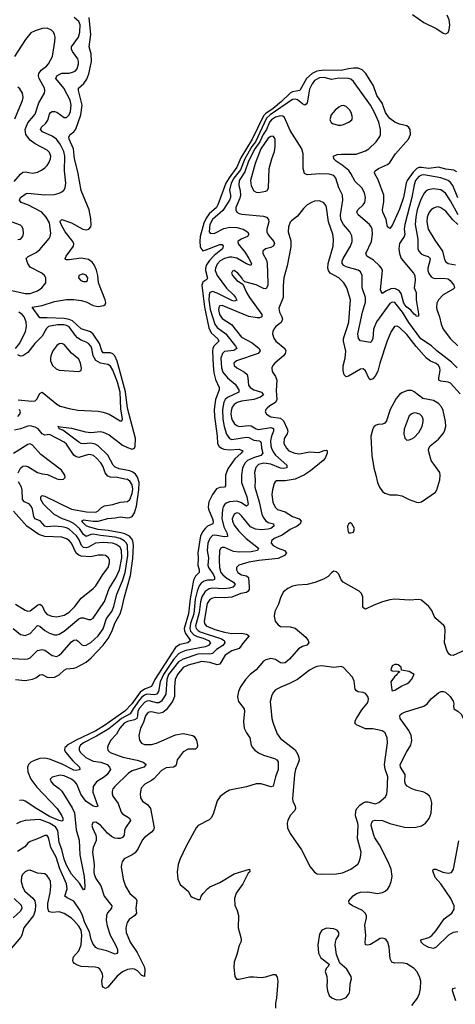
# Model space of a CAD drawing. Header units: inches. Extents: x 1771504 to 1971212, y 471788 to 643615.
# Tile 441 of 587: x 1835224 to 1838809, y 627680 to 635773. Entities that reach past the tile are written whole.
import ezdxf

# ---------------------------------------------------------------- set-up
doc = ezdxf.new("R2010")
doc.units = ezdxf.units.IN
doc.header["$MEASUREMENT"] = 0
doc.layers.add('B8632', color=7, linetype='Continuous')
doc.layers.add('B8633', color=7, linetype='Continuous')

msp = doc.modelspace()

# ---------------------------------------------------------------- linework, layer by layer
at = {"layer": 'B8632', "color": 5}
for points, elevation in [([(1836243.8, 630000), (1836242.9, 629997.1), (1836217.3, 629950), (1836205.8, 629890), (1836209.2, 629850), (1836226.3, 629826.3), (1836250, 629816.8), (1836310, 629816.8), (1836350, 629825.7), (1836505.5, 629894.5), (1836570, 629907.1), (1836648, 629890), (1836660.7, 629880.7), (1836678.5, 629850), (1836686.3, 629810), (1836683.8, 629790), (1836670, 629777.6), (1836610, 629776.5), (1836570, 629754.2), (1836519.7, 629690), (1836511, 629649), (1836502.8, 629637.2), (1836489.3, 629630.7), (1836430, 629624.8), (1836390, 629602.4), (1836327.1, 629532.9), (1836310, 629519.3), (1836254.4, 629490), (1836224.5, 629455.5), (1836214.9, 629410), (1836218, 629378), (1836235.5, 629350), (1836279.2, 629319.2), (1836300.7, 629290), (1836330.2, 629130), (1836326.1, 629113.9), (1836310, 629096.1), (1836250, 629052.2), (1836231.5, 629030), (1836200.1, 628959.9), (1836174.8, 628925.2), (1836150, 628907.6), (1836085, 628875), (1836067.5, 628852.5), (1836060.8, 628830), (1836059.6, 628810), (1836076.5, 628710), (1836095.5, 628650), (1836130, 628590.3), (1836181.1, 628550), (1836187.7, 628530), (1836180.9, 628470), (1836184.1, 628430), (1836172.4, 628410), (1836123.6, 628376.4), (1836108.2, 628351.8), (1836098, 628310), (1836100.2, 628270), (1836131.8, 628190), (1836190, 628105.5), (1836249.6, 627990), (1836253.3, 627966.6), (1836251.7, 627910), (1836230, 627916.9), (1836194.5, 627954.5), (1836170, 627967.9), (1836149, 627971), (1836110, 627966.4), (1836070, 627946.5), (1836027.3, 627912.7), (1835950, 627820.2), (1835930, 627810.7), (1835910, 627821.6), (1835904.7, 627830), (1835899.6, 627870), (1835907.5, 627910), (1835906.3, 627930), (1835884, 627970), (1835870, 627979.8), (1835846.3, 627986.3), (1835730, 627992.1), (1835701, 628001), (1835676.3, 628016.3), (1835664.5, 628030), (1835661.8, 628041.8), (1835665.8, 628070), (1835710, 628119), (1835729.9, 628170.1), (1835736.3, 628250), (1835729, 628290), (1835710, 628321.9), (1835670, 628369.1), (1835650, 628387.3), (1835590, 628427.2), (1835550, 628441.3), (1835490, 628435.7), (1835470, 628439.2), (1835464.5, 628444.5), (1835454.5, 628470), (1835455.3, 628510), (1835475.7, 628595.7), (1835480.3, 628650), (1835476.8, 628690), (1835469.7, 628710), (1835450, 628735.6), (1835430, 628752), (1835370, 628758.4), (1835310, 628782.4), (1835290, 628781.3), (1835270, 628769.6), (1835250, 628749.6), (1835239, 628730), (1835235.8, 628690), (1835250, 628641.6), (1835266.7, 628610), (1835332.7, 628552.7), (1835348.2, 628530), (1835354.1, 628494.1), (1835351.8, 628450), (1835337.1, 628410), (1835257.8, 628310), (1835242.8, 628250), (1835231.7, 628230), (1835093.3, 628066.8)], 380), ([(1836025, 630000), (1835956.5, 629943.5), (1835856.7, 629883.3), (1835747.8, 629830), (1835724.1, 629810), (1835712.4, 629790), (1835713.5, 629770), (1835724.3, 629750), (1835767.7, 629710), (1835830, 629678.1), (1835890.5, 629670), (1835942.6, 629650), (1835962.4, 629630), (1835970.4, 629610), (1835945.2, 629570), (1835923.2, 629550), (1835856.9, 629510), (1835828.8, 629470), (1835825, 629425), (1835868.4, 629310), (1835850, 629302.6), (1835830, 629308.8), (1835769.6, 629349.6), (1835727.6, 629407.6), (1835694.7, 629490), (1835677.3, 629510), (1835650, 629530.3), (1835590, 629558.1), (1835556.5, 629563.5), (1835492.3, 629547.7), (1835475.5, 629530), (1835482.4, 629510), (1835500.4, 629490), (1835550, 629454.3), (1835570, 629431.5), (1835656.4, 629296.4), (1835674, 629254), (1835690, 629115.5), (1835712.4, 629030), (1835719.7, 628910), (1835754.3, 628730), (1835760.3, 628650), (1835756.4, 628623.6), (1835750, 628620.9), (1835716.5, 628676.5), (1835650, 628749.1), (1835610, 628822.9), (1835590, 628873.8), (1835571.8, 628951.8), (1835547.9, 629010), (1835536.9, 629110), (1835518.2, 629138.2), (1835469.2, 629170), (1835390, 629199.7), (1835270, 629190.7), (1835230, 629180.3), (1835197.5, 629162.5)], 340), ([(1836100.5, 630000), (1836083.1, 629990), (1836047.3, 629950), (1836020.3, 629899.7), (1835974.4, 629850), (1835952.4, 629810), (1835946.7, 629790), (1835950.2, 629770), (1835969.1, 629749.1), (1836072.2, 629712.2), (1836190, 629688.1), (1836240.5, 629670), (1836264.4, 629650), (1836245.7, 629630), (1836150, 629598.2), (1836120.5, 629579.5), (1836006.4, 629470), (1835991.1, 629450), (1835984.2, 629430), (1835984.2, 629410), (1835991.3, 629390), (1836035.6, 629330), (1836058.5, 629258.5), (1836070, 629244.7), (1836127.2, 629210), (1836134.7, 629190), (1836093.5, 629130), (1836086.2, 629110), (1836082.6, 629070), (1836070, 629051.1), (1836050, 629043.4), (1836030, 629042.2), (1836006.2, 629046.2), (1835979.2, 629059.3), (1835946.8, 629086.8), (1835890, 629151.5), (1835850, 629176.9), (1835826.6, 629173.4), (1835818.7, 629150), (1835822.7, 629130), (1835851, 629071), (1835854.2, 629050), (1835852.4, 629027.6), (1835830, 628969.4), (1835822.5, 628930), (1835837.3, 628830), (1835833.4, 628770), (1835836.3, 628750), (1835850, 628714.9), (1835892.8, 628652.8), (1835920.2, 628570), (1835982, 628490), (1835979.1, 628470), (1835947.8, 628432.2), (1835937.5, 628410), (1835935.9, 628370), (1835944.4, 628324.4), (1835967.5, 628247.5), (1836013.3, 628170), (1836029, 628130), (1836030, 628105.2), (1836022.8, 628097.2), (1836010, 628093), (1835941.2, 628121.2), (1835870, 628136.8), (1835850, 628146.9), (1835830, 628175.3), (1835812.6, 628212.6), (1835797.1, 628277.1), (1835760.2, 628350), (1835740.9, 628410), (1835722, 628450), (1835670, 628528.1), (1835614.7, 628554.7), (1835595.1, 628570), (1835614.2, 628630), (1835607.9, 628670), (1835554.9, 628794.9), (1835522.9, 628890), (1835479.4, 628970), (1835461.1, 629050), (1835450, 629067.1), (1835430, 629067.7), (1835370, 629039.4), (1835310, 629019.3), (1835290, 629004), (1835266.2, 628973.8), (1835204.8, 628935.2)], 360), ([(1835961.4, 630000), (1835930, 629978.1), (1835850, 629928.6), (1835687.9, 629852.1), (1835614.8, 629810), (1835602.4, 629797.6), (1835596, 629790), (1835593.8, 629770), (1835603.9, 629750), (1835661.4, 629681.4), (1835716.1, 629630), (1835718.4, 629610), (1835713.9, 629606.1), (1835690, 629601.1), (1835670, 629605.2), (1835573.8, 629653.8), (1835470, 629694.4), (1835430, 629702.9), (1835390, 629700.6), (1835352.5, 629687.5), (1835316.5, 629670), (1835295.8, 629650), (1835288.4, 629630), (1835290.8, 629590), (1835315.7, 629530), (1835364.1, 629464.1), (1835532.7, 629290), (1835570.9, 629230), (1835578.9, 629210), (1835578.7, 629190), (1835570, 629185.5), (1835550, 629191.6), (1835470, 629224.4), (1835366, 629286), (1835270, 629350.9), (1835250, 629359.5), (1835223.7, 629356.3)], 320), ([(1837065.9, 630000), (1837070.9, 629950.9), (1837090, 629910.4), (1837117.7, 629870), (1837130.2, 629810), (1837139.6, 629790), (1837158, 629770), (1837190, 629746.3), (1837230, 629726.9), (1837320.4, 629700.4), (1837339.5, 629690), (1837352.2, 629672.2), (1837352.1, 629610), (1837328.4, 629550), (1837310, 629473.2), (1837290, 629468.2), (1837210, 629493.2), (1837170, 629493.4), (1837090, 629468.8), (1836950, 629439), (1836918.1, 629421.9), (1836873, 629387), (1836848.7, 629351.3), (1836819.7, 629250), (1836803.4, 629216.6), (1836782.9, 629197.1), (1836692.4, 629150), (1836676.9, 629130), (1836590, 628975.6), (1836542, 628870), (1836528, 628830), (1836518.9, 628770), (1836524.9, 628710), (1836544.5, 628664.5), (1836611, 628610), (1836632, 628570), (1836642, 628562), (1836690, 628542), (1836710, 628542), (1836718, 628570), (1836733.2, 628590), (1836769.4, 628630), (1836790, 628645.5), (1836870, 628682), (1836990, 628752), (1837114, 628790), (1837118, 628770), (1837103, 628757), (1837060.2, 628670), (1837006.6, 628593.4), (1836992.8, 628550), (1836994.9, 628494.9), (1837014.6, 628450), (1837024.7, 628410), (1837021.8, 628310), (1837044.4, 628230), (1837046, 628210), (1837043.1, 628190), (1837030, 628164), (1837012.2, 628090), (1836990, 628028), (1836985.3, 627985.3), (1836994.8, 627910), (1837007.3, 627887.3), (1837030, 627886), (1837114.6, 627905.4), (1837150, 627906.8), (1837210, 627900.7), (1837250, 627905.5), (1837310, 627926.4), (1837330, 627925.5), (1837342.7, 627902.8), (1837347.7, 627870), (1837338.4, 627730), (1837328.2, 627690), (1837330.4, 627650)], 420), ([(1837307, 630000), (1837314.2, 629974.2), (1837343.1, 629903.1), (1837370, 629864.6), (1837490, 629773.1), (1837513.4, 629733.4), (1837520.7, 629710), (1837522.8, 629690), (1837518, 629670), (1837494, 629610), (1837484.5, 629570), (1837470.2, 629370), (1837471.3, 629350), (1837490.2, 629310), (1837493, 629290), (1837486, 629270), (1837450, 629232), (1837430.3, 629190), (1837424.2, 629170), (1837429, 629130), (1837450, 629084.2), (1837544, 628950), (1837613.4, 628810), (1837650, 628766), (1837673.1, 628753.1), (1837710, 628748.8), (1837830, 628753.7), (1837879.5, 628760.5), (1837950, 628790.3), (1838006.5, 628833.5), (1838016.9, 628850), (1838029.7, 628890), (1838033.5, 628930), (1838003.9, 629043.9), (1838009.9, 629150), (1838007.9, 629170), (1837988.5, 629230), (1837990.6, 629270), (1837999.5, 629290), (1838022.6, 629317.4), (1838050, 629337.4), (1838070, 629345.4), (1838090, 629345.2), (1838150, 629328.3), (1838180, 629340), (1838234, 629386), (1838245.3, 629410), (1838249, 629431), (1838254.5, 629550), (1838231.6, 629611.6), (1838226, 629650), (1838249.8, 629830), (1838247.1, 629870), (1838241, 629890), (1838230.5, 629910.5), (1838207.2, 629927.2), (1838130, 629945.1), (1838070, 629944.7), (1837997, 629977), (1837983, 629990), (1837983.9, 630000)], 440), ([(1838450, 627670.3), (1838498, 627730), (1838515.1, 627770), (1838522.2, 627810), (1838524.2, 627870), (1838514.8, 627910), (1838492.4, 627950), (1838470, 627975.8), (1838410, 628012.8), (1838370, 628021.1), (1838310, 628018.9), (1838285.9, 628025.9), (1838274.1, 628054.1), (1838263.4, 628150), (1838252.8, 628190), (1838240.4, 628210), (1838230, 628218.8), (1838210, 628224), (1838190, 628220.2), (1838110, 628172.2), (1838090, 628166.8), (1838069.7, 628170), (1838066.3, 628190), (1838073.8, 628246.2), (1838065.2, 628330), (1838077.7, 628390), (1838076.8, 628410), (1838066, 628430), (1838046.3, 628450), (1837963.6, 628490), (1837936.3, 628510), (1837934, 628530), (1837968.6, 628571.4), (1837996.9, 628590), (1838030, 628602.5), (1838090, 628604.8), (1838169.8, 628590.3), (1838210, 628598.9), (1838230.7, 628609.3), (1838253, 628630), (1838266.6, 628650), (1838280.5, 628690), (1838288.2, 628730), (1838280.5, 628790), (1838256.4, 628850), (1838184.9, 628990), (1838147.5, 629047.5), (1838138, 629070), (1838117.3, 629150), (1838117.9, 629170), (1838130, 629188.2), (1838150, 629192.8), (1838210, 629190.1), (1838270, 629166.1), (1838390, 629136.4), (1838430, 629132.6), (1838485.1, 629134.9), (1838530, 629147.6), (1838562.7, 629170), (1838592.5, 629207.5), (1838609.8, 629250.2), (1838616.5, 629336.5), (1838608.7, 629370), (1838595.6, 629390), (1838574, 629410), (1838550, 629424.1), (1838480, 629440), (1838451.7, 629451.7), (1838413.5, 629473.5), (1838398.5, 629490), (1838394, 629510), (1838395, 629570), (1838359.1, 629630), (1838354.9, 629650), (1838406, 629754), (1838443.4, 629810), (1838450.5, 629849.5), (1838449.2, 629870), (1838445.8, 629890), (1838427, 629930), (1838376.2, 630000)], 420), ([(1838830, 628274.9), (1838790.1, 628269.9), (1838752.5, 628247.5), (1838650, 628149.9), (1838630, 628139.6), (1838590, 628147.6), (1838550, 628168.3), (1838528.2, 628190), (1838525.4, 628210), (1838590, 628230.1), (1838614.7, 628245.3), (1838650, 628285.9), (1838718.4, 628381.6), (1838780.3, 628430), (1838798.7, 628461.3), (1838799.2, 628490), (1838771.9, 628550), (1838690.3, 628670.3), (1838641.9, 628721.9), (1838622.8, 628777.2), (1838628.6, 628791.4), (1838649.9, 628790.1), (1838707, 628767), (1838750, 628758), (1838776.2, 628763.8), (1838794.9, 628790), (1838837.3, 629022.7)], 380), ([(1835177.4, 628550), (1835235.2, 628495.2), (1835241.5, 628470), (1835230, 628447), (1835169.4, 628390)], 360), ([(1838812.7, 627710), (1838784.7, 627790), (1838789.2, 627810.7), (1838810, 627815.9)], 380)]:
    msp.add_lwpolyline(points, dxfattribs=dict(at, elevation=elevation))
at = {"layer": 'B8632', "color": 5, "elevation": 440}
msp.add_lwpolyline([(1837750, 628305.2), (1837710, 628288.7), (1837690, 628258), (1837677.3, 628170), (1837682, 628102), (1837702.5, 628062.5), (1837772, 628010), (1837762, 627990), (1837744.9, 627975.1), (1837739.1, 627950), (1837750.4, 627910), (1837754.9, 627870), (1837750.6, 627830), (1837756.3, 627790), (1837770, 627752), (1837793.7, 627733.7), (1837830, 627718), (1837870, 627721), (1837910, 627737.1), (1837936, 627770), (1837941, 627790), (1837942.4, 627850), (1837955.1, 627890), (1837952.7, 627910), (1837915.1, 627970), (1837859.3, 628019.3), (1837832.3, 628090), (1837820.9, 628170), (1837822, 628190), (1837827.3, 628212.7), (1837849, 628250), (1837849, 628270), (1837835.3, 628290), (1837810, 628301.2)], close=True, dxfattribs=at)
at = {"layer": 'B8633', "color": 5}
for points, elevation in [([(1838456.5, 635816.5), (1838550, 635750.8), (1838656.2, 635696.2), (1838710, 635661.5), (1838730, 635657), (1838750, 635667.8), (1838759.6, 635690), (1838764.9, 635730), (1838757.2, 635770), (1838740.5, 635810)], 320), ([(1835110, 633557.3), (1835270, 633522.8), (1835310, 633522.6), (1835370, 633545), (1835405.1, 633570), (1835438.3, 633610), (1835438.7, 633650), (1835427.3, 633670), (1835407, 633690), (1835310, 633739.7), (1835289.8, 633770), (1835277.7, 633810), (1835294.6, 633825.4), (1835360.9, 633859.1), (1835390, 633885.2), (1835466.8, 633973.2), (1835476.1, 633990), (1835481.1, 634018.9), (1835470, 634102.6), (1835442.9, 634150), (1835405.7, 634190), (1835290, 634251.1), (1835235.1, 634270), (1835221.4, 634290), (1835229.8, 634310), (1835276, 634344), (1835290, 634347.5), (1835430, 634332.7), (1835510, 634334.9), (1835550, 634346.4), (1835570, 634357.1), (1835588.2, 634371.8), (1835598, 634390), (1835603.9, 634430), (1835592.5, 634530), (1835594.6, 634650), (1835587.7, 634690), (1835556.6, 634750), (1835525.9, 634790), (1835490, 634816.1), (1835412.4, 634850), (1835396.1, 634870), (1835404.1, 634890), (1835437.8, 634922.2), (1835454.4, 634945.6), (1835470, 634997.1), (1835477.7, 635010), (1835490, 635018.8), (1835510, 635019.3), (1835530, 635012.7), (1835590, 634969.3), (1835610, 634969.2), (1835631.4, 634990), (1835640.8, 635019.2), (1835648.5, 635070), (1835640.5, 635110), (1835586.4, 635210), (1835521.8, 635290), (1835529.8, 635310), (1835554.5, 635325.5), (1835570, 635331.9), (1835630, 635333.8), (1835659.5, 635340.5), (1835679.8, 635350), (1835697, 635370), (1835709, 635410), (1835708.1, 635430), (1835701.8, 635450), (1835658.8, 635510), (1835650.5, 635530), (1835651.6, 635550), (1835707.5, 635630), (1835718.6, 635670), (1835721.6, 635730), (1835710, 635756.8), (1835673.1, 635790)], 340), ([(1835190, 630350.1), (1835270, 630340.4), (1835328.3, 630351.7), (1835355.6, 630364.4), (1835390.8, 630389.2), (1835410, 630391.3), (1835450, 630370.2), (1835466.8, 630366.8), (1835510, 630369.5), (1835550, 630389.4), (1835590, 630426.8), (1835610, 630437.7), (1835670, 630441.9), (1835690, 630447.6), (1835770, 630493.4), (1835812.6, 630527.4), (1835910, 630632.9), (1835952.6, 630687.4), (1835986.2, 630750), (1836007.7, 630812.3), (1836050.2, 630889.8), (1836065.6, 630934.4), (1836085.3, 631030), (1836134.8, 631205.2), (1836155.9, 631344.1), (1836160.9, 631450), (1836153.9, 631490), (1836144.7, 631510), (1836126.9, 631526.9), (1836090, 631546.1), (1836056.1, 631556.1), (1835953.2, 631573.2), (1835870, 631582), (1835790, 631603.7), (1835770, 631611.9), (1835731.5, 631650), (1835750, 631662.7), (1835829.9, 631650.1), (1835869.2, 631650.8), (1835950, 631672.9), (1836010, 631677.9), (1836050, 631688), (1836110, 631678.7), (1836130, 631679.9), (1836150, 631689.6), (1836170, 631719.7), (1836185.7, 631774.3), (1836204.6, 631910), (1836206.4, 631970), (1836193.9, 632013.9), (1836176.7, 632036.7), (1836155.1, 632055.1), (1836130, 632065.7), (1836041.6, 632081.6), (1836010, 632094.1), (1835992.7, 632112.7), (1835950, 632193.8), (1835869.3, 632270), (1835844.9, 632284.9), (1835810, 632293.4), (1835750, 632287.6), (1835728.7, 632290), (1835710, 632299.4), (1835578.4, 632398.4), (1835548.3, 632410), (1835547, 632427), (1835538, 632430), (1835650, 632415.7), (1835764.9, 632384.9), (1835810, 632380.9), (1835890, 632387.8), (1835910, 632383.9), (1835960.1, 632360.1), (1836070, 632274.6), (1836110, 632255.7), (1836150, 632243.7), (1836167.8, 632252.2), (1836173.8, 632266.2), (1836178.3, 632330), (1836110, 632579.2), (1836094.5, 632714.5), (1836025.8, 632965.8), (1836006.4, 633010), (1835990, 633025), (1835970, 633033.6), (1835910, 633035.5), (1835899, 633050), (1835879.6, 633110), (1835828.4, 633188.4), (1835805.8, 633205.8), (1835730, 633232.3), (1835657.8, 633297.8), (1835630, 633309.2), (1835590, 633316.2), (1835450, 633323.4), (1835390, 633321.8), (1835326.6, 633410), (1835410, 633423.7), (1835510, 633455.7), (1835610, 633471.9), (1835670, 633472.4), (1835730, 633465.4), (1835770, 633453.1), (1835830, 633424.5), (1835870, 633414.5), (1835916.5, 633423.5), (1835927.5, 633432.5), (1835932.7, 633447.3), (1835928.7, 633470), (1835872.8, 633610), (1835866.7, 633670), (1835855, 633715), (1835837.4, 633757.4), (1835820.8, 633780.8), (1835790, 633801.7), (1835730, 633813.6), (1835630, 633799.1), (1835610, 633798), (1835602, 633802), (1835598, 633810), (1835607.8, 633830), (1835666.8, 633910), (1835668.9, 633930), (1835660.2, 633950), (1835599.1, 634030), (1835564.9, 634090), (1835558, 634110), (1835559.5, 634120.5), (1835570, 634131.3), (1835650, 634101.8), (1835744.2, 634050), (1835770, 634044.4), (1835794.2, 634050), (1835809, 634070), (1835812.7, 634087.3), (1835810, 634135.1), (1835794.4, 634210), (1835730.8, 634370), (1835703.4, 634523.4), (1835675.9, 634630), (1835667.4, 634710), (1835632.4, 634790), (1835628.1, 634810), (1835639.7, 634830), (1835670, 634851.8), (1835685.9, 634874.1), (1835727.1, 634990), (1835737.5, 635070), (1835708.4, 635190), (1835707.9, 635210), (1835752.7, 635247.3), (1835777.4, 635282.6), (1835792.2, 635327.8), (1835815.3, 635430), (1835811.8, 635491.8), (1835795, 635550), (1835808.1, 635651.9), (1835794.6, 635790)], 320), ([(1835177.2, 634442.8), (1835230, 634503), (1835250, 634518.2), (1835270, 634523), (1835330, 634512), (1835370, 634520.2), (1835404.1, 634535.9), (1835430, 634555.2), (1835450, 634573.6), (1835464.8, 634595.2), (1835477.6, 634630), (1835479.9, 634650), (1835470, 634681), (1835450, 634701.5), (1835350, 634752.3), (1835310, 634782.3), (1835274, 634830), (1835268.1, 634870), (1835290, 634924.1), (1835350, 634995.6), (1835380.8, 635090), (1835428.2, 635170), (1835430.8, 635190), (1835426.9, 635210), (1835382.9, 635290), (1835378.4, 635310), (1835381.6, 635330), (1835401.7, 635358.3), (1835443.8, 635390), (1835461.8, 635410), (1835492.8, 635470), (1835514, 635594), (1835515.4, 635630), (1835511.2, 635650), (1835501.3, 635670), (1835486.1, 635686.1), (1835450, 635703.9), (1835410, 635699.8), (1835350, 635681.4), (1835315.1, 635664.9), (1835272.2, 635610), (1835182, 635470)], 360), ([(1838821.5, 634521.5), (1838795.6, 634535.6), (1838730, 634542.7), (1838670, 634561.7), (1838590, 634550.7), (1838530, 634558), (1838510, 634556.9), (1838491.7, 634550), (1838461.7, 634518.3), (1838413.8, 634450), (1838404.8, 634430), (1838382, 634310), (1838350, 634214.7), (1838290, 634080.7), (1838270, 634056), (1838260.7, 634060.7), (1838250, 634069), (1838238.8, 634130), (1838212.3, 634190), (1838210.9, 634210), (1838221.8, 634278.2), (1838221, 634330), (1838175.3, 634455.3), (1838142.6, 634510), (1838143.9, 634516.1), (1838148, 634530), (1838177.6, 634550), (1838250, 634582), (1838270, 634598.7), (1838316.8, 634670), (1838423.5, 634790), (1838439.8, 634830), (1838436.4, 634870), (1838426.6, 634886.6), (1838410, 634899.7), (1838350, 634915.2), (1838310, 634931.6), (1838270, 634961.3), (1838250, 634984.3), (1838235.5, 635010), (1838205.8, 635085.8), (1838163.9, 635150), (1838136.9, 635230), (1838071.2, 635331.2), (1838041, 635361), (1838010, 635373.5), (1837970, 635375.2), (1837930, 635369.9), (1837870, 635354.4), (1837730, 635357), (1837670.2, 635350), (1837630, 635331.3), (1837583.6, 635290), (1837530, 635189.9), (1837470, 635179.6), (1837450, 635168.6), (1837379.8, 635100.2), (1837310, 635043.9), (1837250, 635002.7), (1837230, 634981.3), (1837136.6, 634790), (1837042.5, 634637.5), (1837010, 634560.9), (1836946.5, 634473.5), (1836921.6, 634430), (1836855.4, 634250), (1836843.8, 634230), (1836784.2, 634175.8), (1836758, 634142), (1836740.4, 634099.6), (1836709.1, 633990), (1836705.1, 633950), (1836708.8, 633908.8), (1836713.6, 633893.6), (1836730, 633874), (1836750, 633877.7), (1836870, 633925), (1836890, 633924.2), (1836899.2, 633910), (1836893.2, 633890), (1836824.4, 633835.6), (1836786, 633794), (1836761.8, 633758.2), (1836752, 633730), (1836752.3, 633710), (1836770.7, 633649.3), (1836763.7, 633636.3), (1836730, 633615.3), (1836723.6, 633590), (1836744.4, 633410), (1836779.5, 633239.5), (1836800, 633200), (1836855.5, 633150), (1836862, 633130), (1836822.1, 633090), (1836813.3, 633070), (1836811.3, 633048.7), (1836814.9, 632930), (1836822.6, 632870), (1836836.6, 632816.6), (1836865.7, 632750), (1836865.7, 632730), (1836834.6, 632650), (1836825.5, 632570), (1836827.8, 632510), (1836849.6, 632350), (1836853.2, 632290), (1836864.3, 632264.3), (1836884.2, 632250), (1836903.5, 632243.5), (1836950, 632237.9), (1837030, 632242.7), (1837060.3, 632230), (1837045.8, 632210), (1836995.6, 632164.4), (1836938.2, 632081.8), (1836919, 632030), (1836918.5, 631941.5), (1836910.2, 631929.8), (1836870, 631928.9), (1836844.1, 631915.9), (1836809.6, 631870.4), (1836781.6, 631810), (1836774.6, 631770), (1836776.6, 631750), (1836810.1, 631670.1), (1836815.8, 631650), (1836814.5, 631630), (1836770, 631609), (1836750, 631592.2), (1836730, 631567), (1836712.9, 631530), (1836691.1, 631390), (1836693.4, 631350), (1836689.3, 631290), (1836702.1, 631250), (1836701.2, 631230), (1836670, 631199.9), (1836655.1, 631164.9), (1836626.5, 631013.5), (1836613.7, 630890), (1836578.5, 630770), (1836579.8, 630750), (1836588.4, 630728.4), (1836628.6, 630670), (1836607.5, 630652.5), (1836541.5, 630638.5), (1836505.9, 630614.1), (1836335.5, 630350), (1836310, 630291.5), (1836250, 630271.4), (1836215.5, 630244.5), (1836145.5, 630150), (1836090.4, 630090), (1835961.4, 630000)], 320), ([(1838830, 634309), (1838789, 634409), (1838770, 634435), (1838750, 634450.4), (1838690, 634472.1), (1838550, 634498), (1838530, 634495.6), (1838510, 634484.1), (1838482.2, 634450), (1838470, 634416.3), (1838451.7, 634310), (1838392.9, 634090), (1838388.4, 634050), (1838392.6, 634010), (1838388.7, 633991.3), (1838350, 633932), (1838343.5, 633890), (1838348.6, 633850), (1838364.2, 633810), (1838465, 633690), (1838475.5, 633670), (1838479.8, 633630), (1838471.3, 633570), (1838487.6, 633530), (1838487.7, 633470), (1838505.5, 633354.5), (1838504.7, 633335.3), (1838490, 633332.3), (1838484, 633344), (1838470, 633352.8), (1838443.9, 633383.9), (1838410, 633410.5), (1838390, 633432.8), (1838381.7, 633450), (1838363.4, 633523.4), (1838350, 633541.6), (1838333.7, 633553.7), (1838310, 633562.6), (1838279.4, 633560.6), (1838237.3, 633542.7), (1838210, 633521.6), (1838197.5, 633537.5), (1838193.6, 633553.6), (1838210, 633712.3), (1838202.7, 633730), (1838185.7, 633750), (1838135.1, 633795.1), (1838079.8, 633830), (1838072.8, 633850), (1838118.9, 633950), (1838128.4, 634010), (1838125, 634050), (1838117.7, 634070), (1838103.1, 634090), (1838008.4, 634170), (1837998, 634190), (1838006.2, 634210), (1838051, 634250), (1838063.1, 634270), (1838069.8, 634310), (1838062.2, 634350), (1838040.3, 634390), (1837983.9, 634443.9), (1837950, 634508.8), (1837931.8, 634531.8), (1837877.5, 634577.5), (1837828.4, 634610), (1837808.3, 634630), (1837807.8, 634650), (1837835.7, 634664.3), (1837871.7, 634668.3), (1837993, 634667), (1838070, 634695.2), (1838098, 634710), (1838156.4, 634770), (1838186.7, 634813.3), (1838192.3, 634830), (1838192.9, 634870), (1838179.1, 634930), (1838143.7, 635010), (1838110.5, 635070), (1837970, 635264.4), (1837950, 635282.8), (1837929.3, 635289.3), (1837850, 635291.4), (1837790, 635282), (1837730, 635296.6), (1837690, 635294.6), (1837650, 635272), (1837630, 635246), (1837610, 635201.3), (1837590.1, 635090), (1837581, 635079), (1837570, 635070.9), (1837550, 635080.3), (1837510, 635114.2), (1837490, 635118.5), (1837470, 635115.6), (1837285.1, 634990), (1837256.4, 634963.6), (1837163.7, 634770), (1837135, 634730), (1837075.7, 634630), (1837040.6, 634539.4), (1836986.4, 634470), (1836965.2, 634430), (1836950.5, 634370.5), (1836958.7, 634330), (1836958.2, 634310), (1836951.2, 634290), (1836895, 634205), (1836810, 634130.8), (1836790, 634089.6), (1836782.3, 634030), (1836795.1, 634015.1), (1836830, 634018.4), (1836903.9, 634056.1), (1836953.6, 634066.4), (1837010, 634063.4), (1837063.7, 634050), (1837098.4, 634030), (1837110.4, 634010), (1837099.3, 633990), (1837046.4, 633970), (1837019, 633950), (1837021.1, 633930), (1837079.2, 633859.2), (1837110.7, 633810), (1837131.8, 633770), (1837127.5, 633752.5), (1837090, 633765.8), (1837011.7, 633811.7), (1836970, 633821.9), (1836950, 633821.6), (1836910, 633811.1), (1836874.8, 633790), (1836850, 633762.9), (1836834.9, 633730), (1836834, 633710), (1836849.6, 633670), (1836926.5, 633566.5), (1836984.4, 633510), (1837000.1, 633490), (1837010, 633467.3), (1836990, 633459.9), (1836970, 633464.5), (1836850, 633526.1), (1836810, 633539.7), (1836788, 633530), (1836782.2, 633510), (1836781.2, 633470), (1836792.4, 633390), (1836829.2, 633269.2), (1836850, 633243.3), (1836919.9, 633190), (1837001.1, 633090), (1837011.9, 633070), (1836985.3, 633054.7), (1836910, 633044.2), (1836891.7, 633028.3), (1836878.4, 632990), (1836883.6, 632910), (1836895.2, 632875.2), (1836934.5, 632830), (1836998.1, 632778.1), (1837027.9, 632730), (1837028.5, 632710), (1836932.8, 632667.2), (1836914, 632650), (1836903.9, 632630), (1836894.1, 632570), (1836896.7, 632490), (1836907.8, 632427.8), (1836927, 632367), (1836949.7, 632329.7), (1836970, 632323.1), (1837090, 632341.7), (1837110, 632338.2), (1837150, 632317.6), (1837195.8, 632310), (1837204.7, 632304.7), (1837210, 632292.7), (1837214.4, 632250), (1837224.7, 632210), (1837209.6, 632190.4), (1837147.1, 632172.9), (1837098.4, 632150), (1837078.2, 632130), (1837057.7, 632090), (1837048.3, 632030), (1837050.6, 631970), (1837092.3, 631850), (1837104.7, 631790), (1837099.8, 631780.2), (1837090, 631773.5), (1837044.6, 631804.6), (1837010, 631816.6), (1836950.4, 631810), (1836930, 631802.4), (1836913.5, 631790), (1836899.8, 631770), (1836892.6, 631747.4), (1836886.7, 631673.3), (1836905.3, 631605.3), (1836931, 631549), (1836934.5, 631525.5), (1836910, 631522.2), (1836830, 631536.6), (1836810, 631532.2), (1836789.1, 631510), (1836772.3, 631470), (1836766.1, 631410), (1836777, 631350), (1836772.8, 631290), (1836777.8, 631270), (1836819, 631210), (1836828, 631190), (1836827, 631173), (1836813.1, 631166.9), (1836770, 631165.1), (1836741.4, 631158.6), (1836717.7, 631142.3), (1836701.6, 631118.4), (1836684.4, 631075.6), (1836669.2, 631010.8), (1836656.5, 630890), (1836630, 630810), (1836624.3, 630770), (1836630, 630747), (1836657.2, 630717.2), (1836684.1, 630704.1), (1836734.5, 630690), (1836776.8, 630670), (1836794.1, 630650), (1836778.7, 630630), (1836750, 630618.1), (1836590, 630587.2), (1836550, 630573.1), (1836530, 630560.1), (1836490, 630514.5), (1836406.2, 630390), (1836381, 630330), (1836366.5, 630250), (1836351.5, 630228.5), (1836330, 630223.1), (1836270, 630228.8), (1836250, 630220.9), (1836230, 630205.9), (1836210, 630181.5), (1836157.2, 630110), (1836132.9, 630067.1), (1836061.3, 630030), (1836025, 630000)], 340), ([(1835183.3, 634956.7), (1835248.2, 635108.2), (1835253, 635133), (1835248, 635168), (1835225.6, 635205.6), (1835210, 635219)], 380), ([(1838823.5, 632910), (1838778.1, 632958.1), (1838657.7, 633050), (1838611.9, 633091.9), (1838525.8, 633150), (1838425.1, 633285.1), (1838373.9, 633370), (1838310, 633448.3), (1838290, 633452), (1838270, 633439.1), (1838161.1, 633290), (1838135.8, 633230), (1838129.4, 633150.6), (1838115.7, 633124.3), (1838110, 633120.4), (1838030, 633132.8), (1838013.3, 633153.3), (1838007.8, 633190), (1838044, 633370), (1838069.3, 633450), (1838070.5, 633490), (1838043, 633570), (1838041.5, 633670), (1838030, 633701.1), (1838010, 633715.2), (1837910, 633741.2), (1837891.6, 633751.6), (1837879, 633770), (1837878.8, 633790), (1837886.9, 633810), (1837946.8, 633910), (1837958.9, 633950), (1837959.8, 633970), (1837956.2, 633996.2), (1837942, 634030), (1837889.9, 634090), (1837867.3, 634130), (1837863.6, 634170), (1837884.5, 634290), (1837880.7, 634330), (1837850.5, 634390.5), (1837826, 634470), (1837810, 634490.7), (1837770, 634504), (1837690, 634505.8), (1837590, 634497.7), (1837567.9, 634507.9), (1837556, 634550), (1837557, 634670), (1837546.6, 634710), (1837450, 634860.7), (1837402.5, 634970), (1837390, 634979.9), (1837370, 634981.1), (1837330, 634970.7), (1837296.1, 634950), (1837278.9, 634930), (1837254, 634870), (1837228.3, 634830), (1837200.9, 634770), (1837160, 634710), (1837107.4, 634610), (1837077.2, 634522.8), (1837029.1, 634450), (1837026.7, 634410), (1837037.1, 634370), (1837040.4, 634330), (1837035.4, 634304.6), (1837003.6, 634230), (1837003.2, 634210), (1837010, 634190.4), (1837030, 634178.4), (1837052.9, 634172.9), (1837230, 634158.9), (1837254.9, 634150), (1837272.8, 634130), (1837274.2, 634110), (1837257.2, 634050), (1837258.6, 634030), (1837270, 634005.6), (1837314.3, 633950), (1837320.2, 633930), (1837309, 633910), (1837290, 633899.9), (1837248.2, 633890), (1837224.7, 633870), (1837225.4, 633850), (1837255, 633795), (1837261.9, 633770), (1837266.9, 633610), (1837265.5, 633590), (1837254.9, 633565.1), (1837250, 633560.9), (1837230, 633563.4), (1837170, 633594.4), (1837078, 633618), (1837057.7, 633637.7), (1837052.8, 633650), (1837020.5, 633690), (1836990, 633711.8), (1836974, 633706), (1836966.9, 633690), (1836974.9, 633670), (1837010, 633630.4), (1837059.6, 633599.6), (1837090.2, 633530), (1837115.2, 633490), (1837217.1, 633350), (1837217.4, 633330), (1837198, 633322), (1837178.4, 633321.6), (1837110, 633333.8), (1836890, 633423.2), (1836870, 633420.9), (1836864.7, 633415.3), (1836859.3, 633390), (1836867.4, 633350), (1836890, 633315.5), (1836966.1, 633266.1), (1837050, 633163.2), (1837136.8, 633116.8), (1837193.4, 633070), (1837204, 633050), (1837187.2, 633030), (1837008.4, 632970), (1836986.5, 632950), (1836990.3, 632930), (1837010.3, 632910), (1837074.8, 632874.8), (1837095.6, 632855.6), (1837102.6, 632830), (1837107.3, 632770), (1837120.1, 632750), (1837150.2, 632730), (1837213.4, 632710), (1837231.3, 632690), (1837205.7, 632670), (1837150.1, 632649.9), (1837050, 632637.8), (1837014.2, 632625.8), (1836989.5, 632610.5), (1836972, 632588), (1836963.4, 632556.6), (1836962.2, 632530), (1836970, 632487.8), (1836991, 632451), (1837010, 632436.1), (1837030, 632428.9), (1837110, 632438.7), (1837130, 632434.5), (1837170, 632409.5), (1837190, 632404), (1837290, 632419.6), (1837313, 632413), (1837312.9, 632390), (1837297.5, 632350), (1837289, 632310), (1837289.7, 632270), (1837295.5, 632250), (1837310, 632220.9), (1837330, 632194.8), (1837423.1, 632110), (1837422.4, 632090), (1837396.6, 632083.4), (1837370, 632085.9), (1837290, 632119), (1837232.6, 632127.4), (1837190, 632116.6), (1837166.9, 632093.1), (1837156.6, 632050), (1837162.5, 631990), (1837160.4, 631930), (1837194.9, 631810), (1837216.1, 631710), (1837230, 631678.2), (1837250, 631653), (1837270, 631640.4), (1837312.4, 631630), (1837315.5, 631610), (1837290.2, 631590), (1837270, 631584.5), (1837210, 631581), (1837164.7, 631584.7), (1837124.6, 631604.6), (1837050, 631695.5), (1837030, 631713.7), (1837010, 631719.9), (1836990, 631708.7), (1836973.8, 631670), (1836975.3, 631650), (1836990, 631616.9), (1837027.5, 631570), (1837088.1, 631510), (1837190.2, 631430), (1837184.8, 631415.2), (1837181.1, 631410), (1837130, 631397.9), (1837030, 631395), (1836983, 631403), (1836910, 631433.5), (1836890, 631435.9), (1836878.7, 631430), (1836869.5, 631410.5), (1836864.9, 631330), (1836868.8, 631270), (1836879.9, 631230), (1836894.4, 631210), (1836930, 631181.6), (1836983.5, 631150), (1836997.1, 631130), (1836979.3, 631110), (1836950, 631100.1), (1836904, 631096), (1836810, 631101.4), (1836783.7, 631096.3), (1836750, 631073.5), (1836723.5, 631030), (1836711.4, 630988.6), (1836701.3, 630901.3), (1836675.2, 630810), (1836671.9, 630790), (1836675.9, 630770), (1836691.6, 630751.6), (1836710, 630742.6), (1836883.8, 630683.8), (1836907, 630670), (1836912.9, 630650), (1836894.5, 630630), (1836843.8, 630596.2), (1836810, 630564.3), (1836790, 630558.1), (1836730, 630560.5), (1836690, 630556.9), (1836570, 630518.2), (1836530, 630494.9), (1836449.8, 630390), (1836435.2, 630350), (1836426, 630230), (1836390, 630173.1), (1836370, 630159.3), (1836350, 630158.4), (1836290, 630173.3), (1836270, 630171.5), (1836250, 630160.9), (1836210, 630114.3), (1836197.3, 630090), (1836194.8, 630050), (1836188.1, 630030), (1836170, 630018.5), (1836110, 630005.5), (1836100.5, 630000)], 360), ([(1838833.1, 634170), (1838770, 634284.1), (1838727.7, 634347.7), (1838690, 634373.7), (1838630, 634383.6), (1838584.8, 634375.2), (1838570, 634366), (1838553.3, 634346.7), (1838526.2, 634293.8), (1838495.8, 634210), (1838483.4, 634150), (1838477.6, 634090), (1838500.7, 633970), (1838501.4, 633890), (1838509.6, 633869.6), (1838528.2, 633848.2), (1838550, 633835.9), (1838585, 633825), (1838600.7, 633810), (1838600.4, 633790), (1838582.6, 633730), (1838583, 633710), (1838590, 633687.6), (1838610, 633659.7), (1838629.1, 633649.1), (1838646.6, 633646.6), (1838710, 633648.8), (1838750, 633642.7), (1838767.9, 633630), (1838798, 633590), (1838801.3, 633570), (1838790, 633558.7), (1838710.1, 633509.9), (1838671.5, 633470), (1838658, 633442), (1838653, 633410), (1838655.6, 633390), (1838677.8, 633330), (1838693.1, 633270), (1838710, 633228.4), (1838769, 633149), (1838830, 633091.7)], 360), ([(1838850, 632697.3), (1838770, 632784.9), (1838750, 632792.7), (1838690, 632800.9), (1838673.5, 632810), (1838672.7, 632830), (1838685.3, 632890), (1838681.1, 632910), (1838669.5, 632929.5), (1838650, 632946.5), (1838605.1, 632965.1), (1838570.6, 632990.6), (1838486.1, 633086.1), (1838410, 633184.4), (1838350, 633243.5), (1838330, 633253.7), (1838308.4, 633251.6), (1838282.3, 633210), (1838248.1, 633131.9), (1838187.5, 632950), (1838170, 632882.6), (1838150, 632842.2), (1838130, 632821.2), (1838110, 632812.8), (1838100.5, 632820.5), (1838070, 632887.3), (1838050, 632903.6), (1838030, 632900.5), (1837930, 632842.2), (1837910, 632837.4), (1837893.9, 632853.9), (1837886.1, 632890), (1837886.9, 632926.9), (1837901.3, 632990), (1837907.6, 633047.6), (1837889.4, 633130), (1837889.4, 633150), (1837892.9, 633170), (1837922.9, 633250), (1837931.4, 633290), (1837946, 633470), (1837915.4, 633570), (1837891.6, 633610), (1837849.8, 633650), (1837780.3, 633690), (1837764.9, 633710), (1837760.2, 633730), (1837761.9, 633770), (1837802.7, 633910), (1837807.6, 633970), (1837799.9, 634010), (1837765.2, 634110), (1837750, 634228.7), (1837744.4, 634244.4), (1837727.7, 634267.7), (1837690, 634284), (1837650, 634280.4), (1837624.9, 634270), (1837590, 634249.7), (1837560, 634220), (1837510, 634157), (1837459.9, 634120.1), (1837450, 634109), (1837435.8, 634070), (1837433.7, 634030), (1837454.1, 633954.1), (1837455.2, 633904.8), (1837425, 633750), (1837397.7, 633650), (1837390.9, 633589.1), (1837391.4, 633488.6), (1837357.6, 633402.4), (1837362.2, 633370), (1837382.6, 633330), (1837387.5, 633310), (1837376.8, 633283.2), (1837332.2, 633250), (1837316, 633230), (1837306.8, 633210), (1837305, 633190), (1837314.9, 633154.9), (1837331.3, 633130), (1837405.2, 633070), (1837415, 633050), (1837409.3, 633030), (1837395, 633010), (1837324.9, 632950), (1837307.2, 632930), (1837299.2, 632910), (1837302.1, 632882.1), (1837330, 632840.8), (1837340.6, 632810), (1837333.7, 632726.3), (1837339.9, 632650), (1837330, 632627.1), (1837281.3, 632598.7), (1837259.6, 632580.3), (1837250.2, 632570), (1837244.4, 632550), (1837254.3, 632530), (1837275.8, 632515.7), (1837290, 632509.5), (1837370, 632496.9), (1837395.5, 632475.5), (1837426.1, 632410), (1837430.1, 632390), (1837424.3, 632370), (1837399.8, 632330), (1837398.3, 632290), (1837419, 632250), (1837439.1, 632230), (1837488.2, 632210), (1837525.8, 632205.8), (1837610, 632220.3), (1837684.6, 632215.4), (1837730, 632232.8), (1837750, 632234.9), (1837754.6, 632230), (1837754.5, 632210), (1837739, 632170), (1837721.3, 632150), (1837616.2, 632063.8), (1837567.2, 632032.8), (1837490, 631996.4), (1837410, 631982.1), (1837338, 631982), (1837325.6, 631974.4), (1837318.9, 631961.1), (1837303.2, 631910), (1837299.8, 631870), (1837308.3, 631808.3), (1837326, 631766), (1837346.9, 631746.9), (1837410, 631726.5), (1837468.9, 631688.9), (1837523.7, 631670), (1837540.2, 631650), (1837532.1, 631630), (1837507.7, 631610), (1837450, 631582.4), (1837383.4, 631536.6), (1837318, 631510), (1837295.2, 631490), (1837293.8, 631470), (1837310.3, 631450), (1837350, 631428.9), (1837402.4, 631410), (1837420.9, 631390), (1837403.2, 631370), (1837350, 631344.4), (1837192, 631328), (1837110, 631313.7), (1837028, 631290), (1837007.4, 631270), (1837006.9, 631250), (1837019.6, 631230), (1837050, 631211), (1837090, 631202.7), (1837107.4, 631187.4), (1837112.6, 631107.4), (1837112, 631090), (1837105.2, 631074.8), (1837090, 631064.8), (1837043.1, 631056.9), (1836970, 631026.9), (1836910, 631021.5), (1836836.1, 631023.9), (1836810, 631018.8), (1836790, 631006.9), (1836766.7, 630973.3), (1836742.3, 630830), (1836743.7, 630810), (1836758.7, 630790), (1836830, 630760.2), (1836910, 630739.5), (1836970, 630728.8), (1837050, 630729.6), (1837090, 630722.3), (1837111.5, 630710), (1837064.7, 630655.3), (1837030, 630605.8), (1836970, 630585), (1836915.4, 630550), (1836870, 630475.8), (1836850, 630469.3), (1836790, 630489.9), (1836723.4, 630496.6), (1836610, 630468.2), (1836570, 630448.3), (1836522, 630390), (1836504, 630350), (1836498, 630290), (1836497.3, 630210), (1836481.1, 630170), (1836430, 630101.9), (1836402.4, 630077.6), (1836370, 630070.8), (1836310, 630084.1), (1836290, 630080.7), (1836272.9, 630070), (1836260.1, 630050), (1836243.8, 630000)], 380), ([(1838829.4, 634089.4), (1838787.7, 634127.7), (1838730, 634200.2), (1838690, 634227.6), (1838670, 634233.2), (1838650, 634232.5), (1838630, 634224.8), (1838610, 634209.8), (1838594.7, 634190), (1838578.5, 634150), (1838573.8, 634110), (1838584.5, 634050), (1838639.3, 633959.3), (1838704.2, 633870), (1838720.8, 633800.8), (1838730, 633781.5), (1838749, 633769), (1838810, 633759.1)], 380), ([(1835210, 633964.7), (1835231.3, 633968.7), (1835251, 633990), (1835255.1, 634015.1), (1835253, 634050), (1835244.5, 634070), (1835230, 634082.9), (1835094, 634134)], 360), ([(1835188.6, 633070), (1835225.2, 633114.8), (1835271.2, 633210), (1835281.1, 633250), (1835277.8, 633290), (1835260.9, 633330), (1835244.2, 633350), (1835215.9, 633370)], 340), ([(1835212.5, 632647.5), (1835323.7, 632636.3), (1835350, 632640.7), (1835366, 632654), (1835390, 632700.5), (1835410, 632710.4), (1835530, 632612.2), (1835556.1, 632596.1), (1835630, 632576.1), (1835703.7, 632563.7), (1835870, 632554), (1835910, 632547.7), (1835961.3, 632530), (1836050, 632474.4), (1836063.2, 632476.8), (1836070.6, 632489.4), (1836055.4, 632575.4), (1836051.7, 632710), (1836030, 632792.6), (1835990, 632891.5), (1835970, 632924.1), (1835950, 632938.7), (1835890, 632948.3), (1835851.4, 632971.4), (1835829.9, 633009.9), (1835817.9, 633070), (1835809.1, 633090), (1835790, 633110.6), (1835770, 633123.4), (1835730, 633139.5), (1835699.1, 633159.1), (1835679.4, 633179.4), (1835630, 633248.2), (1835610, 633259.5), (1835590, 633264.3), (1835535.6, 633264.4), (1835461.3, 633250), (1835445.4, 633234.6), (1835408.9, 633171.1), (1835348.2, 633111.8), (1835290, 633036.5), (1835250, 633009.8), (1835230, 633008.1), (1835210, 633019.2)], 340), ([(1835208.3, 632510), (1835226.4, 632530), (1835229.8, 632550), (1835221.4, 632570)], 340), ([(1835123.9, 630523.9), (1835264.4, 630515.6), (1835290, 630519.1), (1835310, 630527.9), (1835370, 630586.9), (1835410, 630596.9), (1835430, 630590.2), (1835490, 630546.2), (1835530, 630540.2), (1835550, 630549.3), (1835570, 630567.7), (1835650, 630658.4), (1835670, 630672), (1835690, 630676.5), (1835706.2, 630666.2), (1835735.1, 630635.1), (1835750, 630629.2), (1835770, 630632.1), (1835810, 630653.9), (1835869.9, 630710), (1835910, 630765.2), (1835938.6, 630850), (1835980.9, 630910), (1835999.7, 630950), (1836023.3, 631050), (1836070, 631162), (1836091.2, 631228.8), (1836113.5, 631370), (1836111.2, 631450), (1836103, 631470), (1836084.5, 631490), (1836050, 631508.5), (1836010, 631519), (1835890, 631533.6), (1835830, 631545.6), (1835810, 631542.4), (1835770, 631524.4), (1835750, 631542.7), (1835717.2, 631590), (1835670.8, 631630.8), (1835631.1, 631651.1), (1835576.3, 631670), (1835507.1, 631707.1), (1835419, 631790), (1835398.9, 631830), (1835397.3, 631850), (1835410, 631862.8), (1835430, 631855.7), (1835650, 631749.7), (1835773.4, 631726.6), (1835850, 631725.9), (1835870, 631734.7), (1835897.2, 631762.8), (1835922.3, 631777.7), (1835990, 631788.4), (1836050, 631806.4), (1836110, 631812.3), (1836130, 631828.1), (1836150, 631877.6), (1836154.1, 631914.1), (1836149.9, 631950), (1836130, 631979.4), (1836110, 631992.2), (1836090, 631997.5), (1836030, 632009.9), (1835970, 632013.2), (1835950, 632020.2), (1835927.2, 632047.2), (1835910, 632098.9), (1835892.6, 632130), (1835857.3, 632170), (1835832, 632190), (1835810, 632197.4), (1835790, 632198.1), (1835710, 632174.8), (1835690, 632178.9), (1835670, 632194.8), (1835610, 632283.1), (1835590, 632301.2), (1835470, 632364.5), (1835430, 632357.9), (1835410, 632369.1), (1835377.3, 632410), (1835350, 632424.8), (1835310, 632433.3), (1835290, 632431.5), (1835230, 632409.9), (1835180.2, 632399.8)], 340), ([(1835210.8, 632049.2), (1835230, 632087.8), (1835250, 632102.4), (1835270, 632104.7), (1835290, 632100.2), (1835370, 632051.6), (1835410, 632039.5), (1835453.4, 632033.4), (1835530, 631998), (1835550, 631993), (1835584.1, 631995.9), (1835599.3, 632010), (1835596.2, 632030), (1835569.4, 632070), (1835399, 632199), (1835330, 632275.1), (1835310, 632286.3), (1835290, 632282), (1835173.6, 632206.4)], 360), ([(1835170, 630768), (1835230, 630720.3), (1835270, 630712.2), (1835311.3, 630728.7), (1835370, 630794), (1835390, 630787), (1835430, 630753), (1835470, 630730.1), (1835510, 630716.6), (1835530, 630717.4), (1835550, 630722.5), (1835590, 630746), (1835710, 630848.2), (1835730, 630855.9), (1835750, 630855.7), (1835790, 630842), (1835810, 630841.8), (1835830, 630853.8), (1835921.8, 630990), (1835961.2, 631098.8), (1836014.2, 631185.8), (1836046.1, 631250), (1836065.6, 631350), (1836062.4, 631410), (1836050, 631436.7), (1836019.2, 631459.2), (1835989.1, 631469.1), (1835910, 631476.9), (1835848.5, 631471.5), (1835790, 631437.1), (1835770, 631431.6), (1835750, 631433.6), (1835731.5, 631451.5), (1835710, 631503.2), (1835691.9, 631530), (1835630, 631586.5), (1835610, 631595.3), (1835570, 631603.5), (1835510, 631609.9), (1835450, 631605.5), (1835430, 631609.9), (1835392.7, 631652.7), (1835349.9, 631670), (1835339.9, 631690), (1835330.4, 631750), (1835322.3, 631770), (1835304.2, 631790), (1835262.4, 631810), (1835247.4, 631830), (1835245.4, 631910), (1835239.6, 631930), (1835215.4, 631975.4)], 360), ([(1835188.4, 630968.4), (1835270, 630919.3), (1835290, 630912.7), (1835310, 630915.5), (1835370, 630960.4), (1835390.1, 630970.1), (1835410, 630956.5), (1835430, 630907.2), (1835450, 630884.1), (1835489.5, 630869.5), (1835530, 630865.9), (1835590, 630878.8), (1835630, 630901.9), (1835678.7, 630950), (1835730, 631018.6), (1835830, 631096.5), (1835850, 631119.5), (1835906.9, 631213.1), (1835951, 631270), (1835963.5, 631310), (1835963, 631330), (1835955.6, 631350), (1835930, 631367.6), (1835910, 631372.4), (1835870.8, 631370.8), (1835810, 631357.7), (1835730, 631363.5), (1835710, 631370.8), (1835690, 631388.2), (1835650.7, 631470.7), (1835630, 631493.4), (1835610, 631506.1), (1835570, 631518.4), (1835430, 631526.4), (1835382.5, 631542.5), (1835283.8, 631610), (1835173.2, 631733.2)], 380), ([(1838888, 630590), (1838790, 630547.7), (1838770, 630549.7), (1838757.8, 630557.8), (1838742.9, 630582.9), (1838720.8, 630650), (1838726.2, 630750), (1838721.3, 630781.3), (1838713.5, 630793.5), (1838648.5, 630850), (1838635.6, 630870), (1838617, 630917), (1838592.3, 630950), (1838530, 631003), (1838510, 631008.2), (1838430, 631003.1), (1838310, 631009.7), (1838270, 631005.4), (1838210, 630988.5), (1838138, 630962), (1838070, 630927), (1838056.2, 630936.2), (1838048.2, 630948.2), (1838048.3, 631028.3), (1838037.8, 631057.8), (1838016.8, 631076.8), (1837885.2, 631150), (1837869.3, 631170), (1837850, 631215.3), (1837830, 631235.3), (1837810, 631239), (1837790, 631226), (1837762.4, 631197.6), (1837725.3, 631174.7), (1837652.4, 631147.6), (1837590, 631130.7), (1837510, 631126), (1837470, 631117.6), (1837430, 631098.5), (1837396, 631070), (1837372.3, 631030), (1837354, 630970), (1837324.1, 630910), (1837317.7, 630870), (1837327.7, 630830), (1837350, 630799.6), (1837370, 630786), (1837450, 630783.2), (1837490, 630771.3), (1837578, 630698), (1837599.2, 630670), (1837603.2, 630650), (1837587, 630633), (1837550, 630619.8), (1837519.1, 630600.9), (1837444.1, 630515.9), (1837410, 630487.4), (1837390, 630483.4), (1837370, 630487.4), (1837330, 630513.2), (1837290, 630522.5), (1837250, 630511.7), (1837230, 630499.8), (1837170.5, 630429.5), (1837120.2, 630390), (1837081.8, 630350), (1837041.3, 630290), (1837024.7, 630250), (1837017.3, 630210), (1837018.5, 630190), (1837025.5, 630170), (1837070.1, 630110.1), (1837075.4, 630090), (1837065.4, 630005.4), (1837065.9, 630000)], 420), ([(1837983.9, 630000), (1837984.8, 630010), (1837995.5, 630030), (1838039.2, 630100.7), (1838081.3, 630150), (1838093, 630170), (1838095.4, 630190), (1838089.7, 630210), (1838070, 630234.3), (1838050, 630244), (1838009.7, 630249.7), (1837996.2, 630256.2), (1837986, 630270), (1837976.2, 630336.2), (1837962.7, 630370), (1837890, 630449), (1837870, 630456), (1837810, 630449.2), (1837710, 630461.6), (1837670, 630456.9), (1837650, 630449.7), (1837610, 630426.3), (1837510, 630349.7), (1837443.8, 630316.2), (1837372.3, 630287.7), (1837330, 630263.6), (1837313.7, 630246.3), (1837299.1, 630220.9), (1837286.3, 630170), (1837298.5, 630030), (1837307, 630000)], 440), ([(1838376.2, 630000), (1838354.4, 630030), (1838351.4, 630050), (1838358.7, 630061.3), (1838368.7, 630071.3), (1838390, 630080.4), (1838548.9, 630131.1), (1838576.2, 630150), (1838611.3, 630190), (1838670, 630238.9), (1838690, 630250.3), (1838710, 630251.8), (1838726.8, 630246.8), (1838766, 630210), (1838790, 630173), (1838796, 630150), (1838793, 630133), (1838796, 630110), (1838831, 630090), (1838861, 630061), (1838870, 630034), (1838930, 630023), (1838951.7, 630011.7), (1838963.1, 630000)], 420)]:
    msp.add_lwpolyline(points, dxfattribs=dict(at, elevation=elevation))
for points, elevation in [([(1837890, 635067), (1837870, 635064.5), (1837850, 635054.5), (1837819.1, 635030), (1837787.7, 634990), (1837776, 634950), (1837786.8, 634926.8), (1837798.8, 634918.8), (1837844.4, 634904.4), (1837870, 634906.4), (1837890, 634910.4), (1837933.2, 634930), (1837957, 634950), (1837962.9, 634970), (1837953, 635010), (1837939.5, 635030), (1837910, 635059.5)], 360), ([(1837310, 634815.6), (1837290, 634812), (1837270, 634799.5), (1837208.8, 634710), (1837161.8, 634590), (1837123.5, 634450), (1837127.9, 634407.9), (1837150, 634366.7), (1837170, 634354), (1837190, 634352.2), (1837250, 634363), (1837261.2, 634370), (1837271.3, 634388.7), (1837278.2, 634550), (1837298.4, 634630), (1837319.9, 634690), (1837326.4, 634730), (1837326.8, 634786.8), (1837322, 634802)], 380), ([(1835750, 633682), (1835738.5, 633681.5), (1835711, 633670), (1835706.8, 633650), (1835726, 633630), (1835750, 633620.5), (1835770, 633620.5), (1835780.9, 633630), (1835783.6, 633650), (1835770, 633673.3)], 340), ([(1835570, 633112.6), (1835550, 633109.7), (1835530, 633094.7), (1835496.9, 633050), (1835480.3, 633010), (1835476.5, 632990), (1835478.7, 632970), (1835493, 632930), (1835523.4, 632903.4), (1835550, 632892), (1835710, 632882), (1835729.4, 632890.6), (1835731.8, 632908.2), (1835725.7, 632950), (1835710, 632983.6), (1835650.6, 633030.6), (1835590, 633102.6)], 360), ([(1838414.8, 632725.2), (1838370, 632706.2), (1838350, 632691), (1838321.6, 632658.4), (1838272.1, 632570), (1838243.5, 632476.5), (1838230, 632457.1), (1838210, 632449.1), (1838173.2, 632446.8), (1838158.9, 632441.1), (1838142.3, 632430), (1838129.4, 632410.6), (1838114, 632350), (1838120.6, 632190), (1838137.3, 632090), (1838156.2, 632030), (1838168.7, 631968.7), (1838184.9, 631930), (1838210, 631894.9), (1838230, 631880.3), (1838270, 631867.4), (1838330, 631866.7), (1838370, 631859), (1838430, 631828.9), (1838490, 631807.4), (1838510, 631805.3), (1838530, 631809.2), (1838645.6, 631890), (1838658, 631910), (1838682.4, 631990), (1838685.3, 632030), (1838680.4, 632050), (1838610, 632149.7), (1838589.4, 632230.6), (1838591.6, 632250), (1838602.1, 632270), (1838670, 632323.7), (1838710, 632370.3), (1838720.5, 632390), (1838731, 632429), (1838728.6, 632470), (1838710, 632560.5), (1838694.4, 632590), (1838670, 632617.4), (1838630, 632642), (1838540.6, 632660.6), (1838470, 632715.3), (1838450, 632724.1)], 420), ([(1838470, 632540.4), (1838450, 632534), (1838430, 632517), (1838388.3, 632408.3), (1838386, 632370), (1838394.4, 632334.4), (1838410, 632318), (1838430, 632318.8), (1838450, 632327.7), (1838470, 632339.3), (1838510, 632379.3), (1838535.4, 632430), (1838544.7, 632470), (1838544.2, 632490), (1838535.1, 632510), (1838515.6, 632530), (1838490, 632539.7)], 440), ([(1837950, 631638), (1837943.6, 631636.4), (1837930, 631626), (1837922, 631610), (1837923.6, 631576.4), (1837930, 631554), (1837950, 631554), (1837970, 631562), (1837978, 631590), (1837958, 631630)], 420), ([(1838310, 630474), (1838290, 630462), (1838278, 630430), (1838290, 630421), (1838338, 630418), (1838352.7, 630412.7), (1838336.9, 630403.1), (1838331, 630390), (1838308.4, 630371.6), (1838278, 630330), (1838285.2, 630265.2), (1838290, 630258), (1838310, 630262.8), (1838370, 630298.8), (1838410, 630314), (1838430, 630327.3), (1838449.3, 630350), (1838469, 630390), (1838430, 630415.1), (1838367.3, 630427.3), (1838362, 630450), (1838338, 630470), (1838326.4, 630473.6)], 440)]:
    msp.add_lwpolyline(points, close=True, dxfattribs=dict(at, elevation=elevation))

doc.saveas('drawing.dxf')
